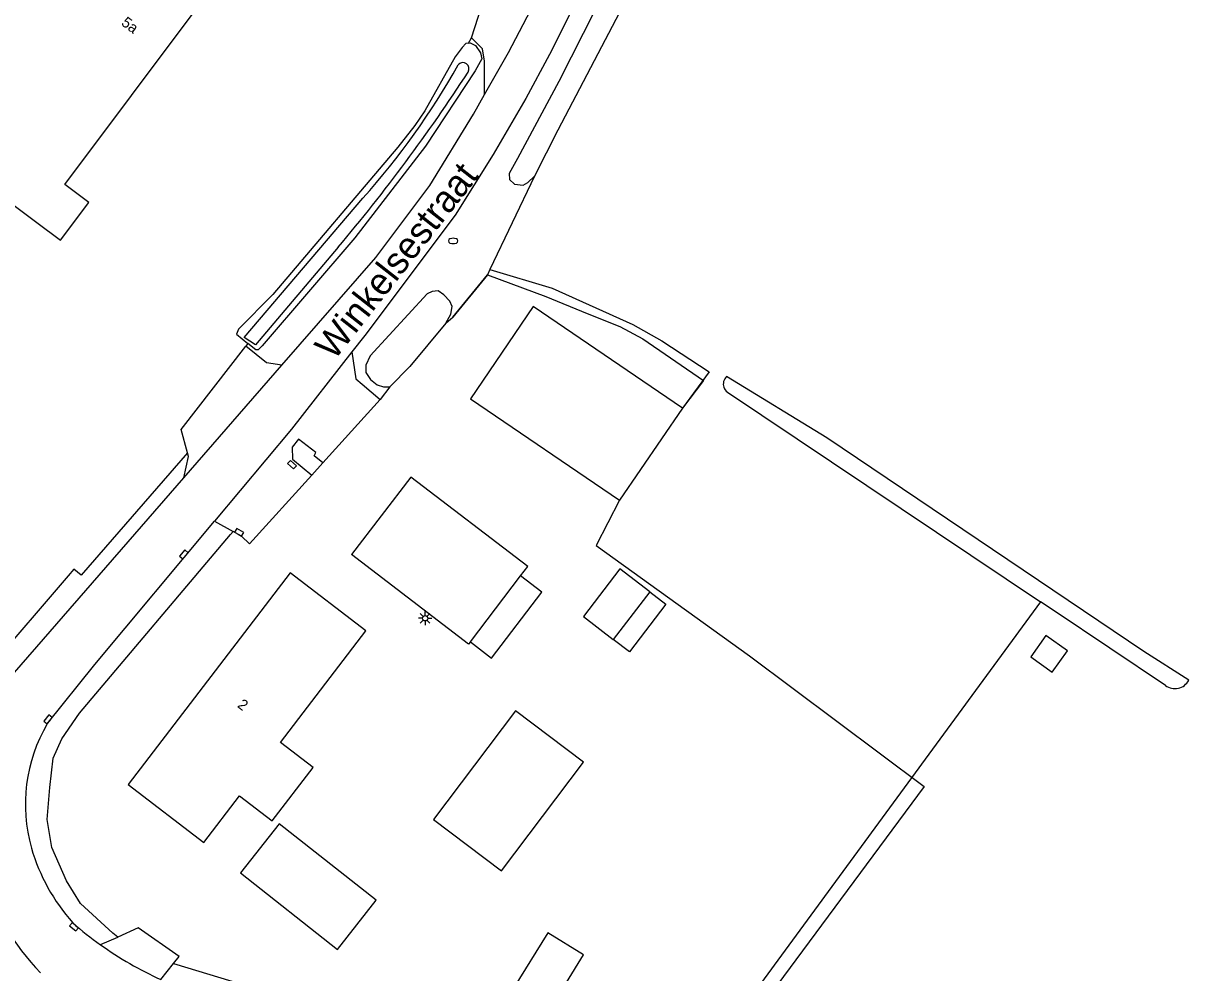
# Model space of a CAD drawing. Extents: x 136000 to 141014, y 402000 to 403500.
# Drawn here: x 139902.2 to 140010.7, y 402624.9 to 402713.3 of the extents above; entities that cross this region are included whole.
import ezdxf

# ---------------------------------------------------------------- set-up
doc = ezdxf.new("R2010")
doc.units = 0
for name, color, linetype in [('gg-afsc-erfafscheiding', 7, 'Continuous'), ('gg-afsc-hekwerk', 7, 'Continuous'), ('gg-anno-huisnummerreeks BGT', 7, 'Continuous'), ('gg-anno-openbare ruimte label', 7, 'Continuous'), ('gg-bbg-bijgebouw', 7, 'Continuous'), ('gg-bbg-gedigitaliseerde bijgebouw', 7, 'Continuous'), ('gg-bbg-hoofdgebouw', 7, 'Continuous'), ('gg-bbg-luifel en loopbrug', 7, 'Continuous'), ('gg-bbg-overig bouwwerk', 7, 'Continuous'), ('gg-knt-bronhoudergrens', 7, 'Continuous'), ('gg-knt-verharding', 7, 'Continuous'), ('gg-knt-verharding nz', 7, 'Continuous'), ('gg-kntw-bovenkant insteek waterloop', 7, 'Continuous'), ('gg-kntw-waterlijn', 7, 'Continuous'), ('gt-symb-brandkraan', 7, 'Continuous'), ('gt-symb-kolk', 7, 'Continuous'), ('gt-symb-kolk center center', 7, 'Continuous'), ('gt-symb-lichtmast', 7, 'Continuous')]:
    doc.layers.add(name, color=color, linetype=linetype)

# ---------------------------------------------------------------- blocks, each defined once
blk = doc.blocks.new('gt0-BR')
at = {"layer": 'gt-symb-brandkraan'}
for centre, radius, start, end in [((-0.24, 0), 0.206, 107.5669, 252.4331), ((0.6, -2.66), 3, 106.892, 107.5669), ((0, -0.69), 0.938, 73.108, 106.892), ((-0.6, -2.66), 3, 72.4331, 73.108), ((0.24, 0), 0.206, 287.567, 72.4331), ((0.6, 2.66), 3, 252.4331, 253.108), ((0, 0.69), 0.938, 253.108, 286.8921), ((-0.6, 2.66), 3, 286.8921, 287.567)]:
    blk.add_arc(centre, radius, start, end, dxfattribs=at)
blk = doc.blocks.new('gt0-KOLKCC')
at = {"layer": 'gt-symb-kolk center center'}
blk.add_lwpolyline([(-0.37, 0.2), (0.38, 0.2), (0.38, -0.2), (-0.37, -0.2)], close=True, dxfattribs=at)
blk = doc.blocks.new('gt0-LMAST')
at = {"layer": 'gt-symb-lichtmast'}
for p, q in [((-0.18, 0.17), (-0.45, 0.44)), ((0, 0.25), (0, 0.62)), ((0.17, 0.17), (0.44, 0.44)), ((-0.25, 0), (-0.63, 0)), ((-0.18, -0.18), (-0.45, -0.45)), ((0, -0.25), (0, -0.63)), ((0.44, -0.45), (0.17, -0.18)), ((0.25, 0), (0.62, 0))]:
    blk.add_line(p, q, dxfattribs=at)
blk.add_circle((0, 0), 0.25, dxfattribs=at)
blk = doc.blocks.new('gt0-KOLK')
at = {"layer": 'gt-symb-kolk'}
blk.add_lwpolyline([(0, 0), (0.38, 0), (0.38, 0.4), (-0.37, 0.4), (-0.37, 0), (0, 0)], dxfattribs=at)

msp = doc.modelspace()

# ---------------------------------------------------------------- linework, layer by layer
at = {"layer": 'gg-afsc-erfafscheiding'}
for p, q in [((139943.66, 402711.47), (139943.92, 402711.97)), ((139923.11, 402683.49), (139922.91, 402683.23)), ((139936.31, 402679.47), (139935.43, 402678.28)), ((139916.18, 402625.72), (139927.56, 402622.3))]:
    msp.add_line(p, q, dxfattribs=at)
for points in [[(139941.55, 402685.39), (139942.18, 402685.95), (139945.4, 402689.9)], [(139917.47, 402673.3), (139907.58, 402661.92), (139906.9, 402662.48), (139906.38, 402661.86), (139899.04, 402653.35), (139898.43, 402653.88), (139896.14, 402650.86), (139894.85, 402651.87), (139894.66, 402651.59), (139890.74, 402645.88)], [(139910.99, 402628.2), (139910.54, 402628.55), (139907.52, 402631.33), (139906.22, 402633.43), (139904.85, 402636.55), (139904.4, 402639.14), (139904.65, 402642.13), (139904.96, 402644.86), (139905.79, 402646.65), (139907.41, 402649.04), (139921.47, 402665.71), (139921.73, 402665.99)]]:
    msp.add_lwpolyline(points, dxfattribs=at)
at = {"layer": 'gg-afsc-hekwerk'}
for p, q in [((139945.4, 402689.9), (139942.18, 402685.95)), ((139965.54, 402680.06), (139963.56, 402677.48)), ((139996.92, 402659.43), (139966.22, 402617.55))]:
    msp.add_line(p, q, dxfattribs=at)
msp.add_lwpolyline([(139945.4, 402689.9), (139950.85, 402687.86), (139954.7, 402686.28), (139957.73, 402685.08), (139959.87, 402683.94), (139965.54, 402680.06)], dxfattribs=at)
at = {"layer": 'gg-bbg-bijgebouw'}
msp.add_line((139963.56, 402677.48), (139957.72, 402668.89), dxfattribs=at)
for points in [[(139963.56, 402677.48), (139949.67, 402686.93), (139943.83, 402678.34), (139957.72, 402668.89)], [(139948.03, 402649.28), (139940.4, 402639.15), (139946.73, 402634.38), (139954.36, 402644.5), (139948.03, 402649.28)], [(139926.02, 402638.74), (139922.42, 402634.17), (139931.45, 402627.05), (139935.05, 402631.62), (139926.02, 402638.74)], [(139947.83, 402623.44), (139951.18, 402621.37), (139954.37, 402626.53), (139951.02, 402628.6), (139947.83, 402623.44)]]:
    msp.add_lwpolyline(points, dxfattribs=at)
at = {"layer": 'gg-bbg-gedigitaliseerde bijgebouw'}
msp.add_line((139943.82, 402655.71), (139948.5, 402661.84), dxfattribs=at)
for points in [[(139948.5, 402661.84), (139949.18, 402662.72), (139938.29, 402671.05), (139932.76, 402663.82)], [(139943.82, 402655.71), (139943.65, 402655.49), (139932.76, 402663.82)]]:
    msp.add_lwpolyline(points, dxfattribs=at)
at = {"layer": 'gg-bbg-hoofdgebouw'}
for points in [[(139905.66, 402693.11), (139908.29, 402696.64), (139906.07, 402698.3), (139924.67, 402723.22), (139925.23, 402722.8), (139926.47, 402724.44), (139912.22, 402735.1), (139908.46, 402730.09)], [(139902.6, 402722.26), (139889.7, 402705.03), (139903.44, 402694.77), (139905.66, 402693.11)], [(139926.13, 402646.33), (139934.1, 402656.71), (139927.04, 402662.13), (139911.94, 402642.4), (139918.99, 402637.02), (139922.31, 402641.35), (139925.35, 402639.02), (139929.17, 402644), (139926.13, 402646.33)]]:
    msp.add_lwpolyline(points, dxfattribs=at)
at = {"layer": 'gg-bbg-luifel en loopbrug'}
msp.add_line((139960.52, 402660.37), (139957.12, 402655.92), dxfattribs=at)
for points in [[(139943.82, 402655.71), (139945.8, 402654.19), (139950.49, 402660.32), (139948.5, 402661.84)], [(139960.52, 402660.37), (139962.03, 402659.22), (139958.63, 402654.77), (139957.12, 402655.92)]]:
    msp.add_lwpolyline(points, dxfattribs=at)
at = {"layer": 'gg-bbg-overig bouwwerk'}
for points in [[(139960.52, 402660.37), (139957.74, 402662.5), (139954.34, 402658.05), (139957.12, 402655.92)], [(139997.42, 402656.3), (139996, 402654.3), (139997.99, 402652.88), (139999.42, 402654.87), (139997.42, 402656.3)]]:
    msp.add_lwpolyline(points, dxfattribs=at)
at = {"layer": 'gg-knt-bronhoudergrens'}
for p, q in [((139949.8, 402699.07), (139945.64, 402690.4)), ((139945.64, 402690.4), (139945.4, 402689.9))]:
    msp.add_line(p, q, dxfattribs=at)
for points in [[(139945.64, 402690.4), (139951.44, 402688.66), (139958.96, 402685.27), (139961.65, 402683.74), (139966.07, 402680.84), (139963.56, 402677.48)], [(139957.72, 402668.89), (139955.52, 402664.67), (139969.8, 402654.41), (139986.07, 402642.21), (139968.2, 402618.05)]]:
    msp.add_lwpolyline(points, dxfattribs=at)
at = {"layer": 'gg-knt-verharding'}
for p, q in [((139943.92, 402711.97), (139945.75, 402717.62)), ((139935.43, 402678.28), (139930.07, 402672.36)), ((139930.07, 402672.36), (139929.06, 402671.24)), ((139920, 402666.95), (139921.73, 402665.99)), ((139909.37, 402627.49), (139910.99, 402628.2)), ((139914.99, 402624.23), (139916.18, 402625.72))]:
    msp.add_line(p, q, dxfattribs=at)
for points in [[(140003.37, 402823.36), (139992.23, 402798.71), (139969.39, 402748.72), (139954.73, 402717.48), (139951.19, 402710.41), (139948.99, 402706.32), (139945.95, 402701.1), (139942.41, 402695.44), (139933.99, 402684.24), (139932.79, 402682.71)], [(139945.14, 402706.68), (139945.15, 402709.78), (139944.95, 402710.93), (139943.92, 402711.97)], [(139926.27, 402681.46), (139935.03, 402691.51), (139940.03, 402698.21), (139944.1, 402704.86), (139945.14, 402706.68)], [(139917.47, 402673.3), (139916.9, 402675.49), (139922.91, 402683.23)], [(139926.27, 402681.46), (139924.83, 402681.69), (139922.91, 402683.23)], [(139932.79, 402682.71), (139933.15, 402680.21), (139933.75, 402679.7), (139935.43, 402678.28)], [(139930.07, 402672.36), (139929.28, 402673.04), (139929.43, 402673.34), (139927.8, 402674.57), (139927.22, 402673.84), (139927.26, 402672.71), (139929.06, 402671.24)], [(139917.15, 402670.98), (139917.57, 402672.95), (139917.47, 402673.3)], [(139898.59, 402647.71), (139899.54, 402649.99), (139900.75, 402652.14), (139917.15, 402670.98)], [(139929.06, 402671.24), (139923.26, 402664.84), (139922.52, 402665.54), (139921.73, 402665.99)], [(139904.42, 402648.07), (139908.84, 402653.6), (139920, 402666.95)], [(139916.18, 402625.72), (139916.69, 402626.37), (139912.9, 402629.05), (139910.99, 402628.2)]]:
    msp.add_lwpolyline(points, dxfattribs=at)
for centre, radius, start, end in [((139917.33, 402640.53), 14.95, 149.706, 195.7044), ((139920.37, 402641.59), 18.16, 196.3267, 221.6075), ((139919.69, 402640.36), 22.2, 196.6343, 224.2222), ((139929.02, 402654.99), 33.81, 228.8682, 234.4582)]:
    msp.add_arc(centre, radius, start, end, dxfattribs=at)
at = {"layer": 'gg-knt-verharding nz'}
msp.add_line((139917.15, 402670.98), (139926.27, 402681.46), dxfattribs=at)
for points in [[(139945.14, 402706.68), (139947.37, 402710.6), (139950.48, 402716.55), (139952.3, 402720.29)], [(139932.79, 402682.71), (139927.16, 402675.52), (139920, 402666.95)]]:
    msp.add_lwpolyline(points, dxfattribs=at)
msp.add_arc((139929.07, 402655.03), 33.86, 234.435, 245.4359, dxfattribs=at)
at = {"layer": 'gg-kntw-bovenkant insteek waterloop'}
for p, q in [((139967.75, 402678.96), (139996.92, 402659.43)), ((139998.18, 402658.58), (139996.92, 402659.43)), ((140008.56, 402651.63), (139998.18, 402658.58))]:
    msp.add_line(p, q, dxfattribs=at)
for points in [[(139980.4, 402763), (139980.39, 402763.63), (139979.96, 402763.97), (139979.26, 402763.74), (139978.78, 402763.17), (139971.76, 402748.62), (139958.89, 402721.4), (139952.05, 402707.9), (139948.21, 402700.72), (139947.44, 402699.33), (139947.45, 402698.77), (139947.92, 402698.32), (139948.73, 402698.24), (139949.18, 402698.49), (139949.8, 402699.07)], [(139980.4, 402763), (139980.18, 402761.9), (139961.08, 402720.81), (139951.98, 402703.37), (139949.8, 402699.07)], [(139943.66, 402711.47), (139943.4, 402711.44), (139943.06, 402711.08), (139942.41, 402710.2), (139939.57, 402705.17), (139938.64, 402703.79), (139937.07, 402701.77), (139925.42, 402688.05), (139922.22, 402684.82), (139922.05, 402684.36), (139923.11, 402683.49)], [(139943.66, 402711.47), (139943.79, 402711.49), (139944.29, 402711.24), (139944.76, 402710.57), (139944.89, 402710.02), (139944.27, 402708.89), (139939.63, 402701.86), (139933.06, 402693.33), (139924.42, 402683.26), (139924.07, 402682.9), (139923.84, 402682.89), (139923.11, 402683.49)], [(139941.55, 402685.39), (139942.01, 402686.21), (139942.14, 402686.93), (139941.9, 402687.44), (139941.35, 402688.01), (139940.82, 402688.39), (139940.27, 402688.35), (139939.8, 402688.12), (139934.48, 402682.33), (139934.07, 402681.48), (139934.07, 402680.8), (139934.52, 402680.13), (139935.15, 402679.65), (139935.73, 402679.45), (139936.31, 402679.47)], [(139941.55, 402685.39), (139938.18, 402681.35), (139936.31, 402679.47)], [(140010.71, 402652.12), (140006.54, 402654.8), (139977.02, 402674.69), (139967.67, 402680.41)]]:
    msp.add_lwpolyline(points, dxfattribs=at)
for centre, radius, start, end in [((139968.31, 402679.72), 0.939, 164.6963, 233.7059), ((139968.32, 402679.71), 0.949, 132.9905, 164.6645), ((140009.43, 402652.78), 1.44, 232.8085, 332.6157)]:
    msp.add_arc(centre, radius, start, end, dxfattribs=at)
at = {"layer": 'gg-kntw-waterlijn'}
msp.add_lwpolyline([(139931.5, 402692.46), (139923.8, 402683.38), (139922.76, 402684.05), (139933.81, 402697.04)], dxfattribs=at)
for centre, radius, start, end in [((139882.52, 402743.12), 68.95, 318.0659, 330.7644), ((139943.13, 402709.09), 0.571, 326.5497, 141.4177), ((139807.91, 402796.85), 161.78, 319.8123, 327.012)]:
    msp.add_arc(centre, radius, start, end, dxfattribs=at)

# ---------------------------------------------------------------- block references
at = {"layer": 'gt-symb-brandkraan'}
msp.add_blockref('gt0-BR', (139942.22, 402693.05), dxfattribs=at)
at = {"layer": 'gt-symb-kolk'}
for p, rotation in [((139922.19, 402665.73), -29.283466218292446), ((139917.29, 402663.71), 50.11383691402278), ((139904.65, 402648.35), 51.352795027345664), ((139907.05, 402629.31), 139.21489734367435)]:
    msp.add_blockref('gt0-KOLK', p, dxfattribs=dict(at, rotation=rotation))
at = {"layer": 'gt-symb-kolk center center', "rotation": -42.437080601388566}
msp.add_blockref('gt0-KOLKCC', (139927.2, 402672.21), dxfattribs=at)
at = {"layer": 'gt-symb-lichtmast'}
msp.add_blockref('gt0-LMAST', (139939.61, 402657.89), dxfattribs=at)

# ---------------------------------------------------------------- texts
at = {"layer": 'gg-anno-huisnummerreeks BGT'}
for s, rotation, p in [('5a', 323.3, (139911.24, 402713.21)), ('2', 322.6, (139922.05, 402649.67))]:
    msp.add_text(s, height=1, rotation=rotation, dxfattribs=at).set_placement(p)
at = {"layer": 'gg-anno-openbare ruimte label'}
msp.add_text('Winkelsestraat', height=2.5, rotation=51.9, dxfattribs=at).set_placement((139931.13, 402681.83))

doc.saveas('drawing.dxf')
